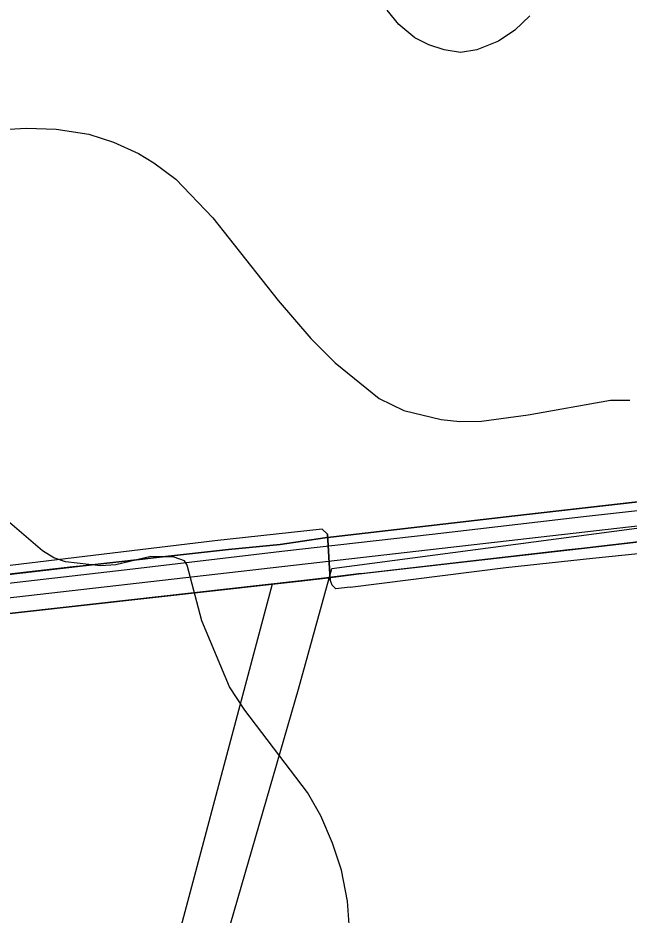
# Model space of a CAD drawing. Extents: x -662620 to -656370, y -1067090 to -1062990.
# Drawn here: x -660899.4 to -660674.4, y -1065210.9 to -1064880.6 of the extents above; entities that cross this region are included whole.
import ezdxf

# ---------------------------------------------------------------- set-up
doc = ezdxf.new("R2010")
doc.units = 0
for name, color, linetype in [('ELEK__VEDENÍ_VN_-_NADZEMNÍ', 7, 'Continuous'), ('HRANICE_KATASTRÁLNÍHO_ÚZEMÍ', 7, 'Continuous'), ('OBVOD_PÚ', 7, 'Continuous'), ('Ochr__pás__vod__zdroje_II__stupně', 7, 'Continuous'), ('ORNÁ_PŮDA_-_STÁVAJÍCÍ', 7, 'Continuous'), ('OSTATNÍ_PLOCHA_-_STÁVAJÍCÍ', 7, 'Continuous'), ('SDELOVACÍ_VEDENÍ_-_PODZEMNÍ', 7, 'Continuous'), ('SILNICE_II__TŘÍDY_A_III__TŘÍDY', 7, 'Continuous'), ('VRSTEVNICE_ZÁKLADNÍ', 7, 'Continuous')]:
    doc.layers.add(name, color=color, linetype=linetype)

msp = doc.modelspace()

# ---------------------------------------------------------------- linework, layer by layer
at = {"layer": 'ELEK__VEDENÍ_VN_-_NADZEMNÍ'}
msp.add_lwpolyline([(-660632.56, -1065057.75), (-660691.12, -1065064.31), (-660746.88, -1065070.83), (-660802.26, -1065077.09), (-660857.03, -1065083.58), (-660915.72, -1065090.26), (-660973.38, -1065096.74), (-661027.86, -1065103.01), (-661086.24, -1065109.09)], dxfattribs=at)
at = {"layer": 'HRANICE_KATASTRÁLNÍHO_ÚZEMÍ'}
for points in [[(-660805.72, -1065089.02), (-660795.79, -1065087.92), (-660785.19, -1065086.67), (-660773.92, -1065085.28), (-660691.92, -1065075.92), (-660631.75, -1065068.96)], [(-661084.87, -1065119.64), (-661059.3, -1065117.74), (-660961.6, -1065106.52), (-660896.93, -1065099.21), (-660805.72, -1065089.02)], [(-660805.72, -1065089.02), (-660851.32, -1065259.88)]]:
    msp.add_lwpolyline(points, dxfattribs=at)
at = {"layer": 'OBVOD_PÚ'}
for points in [[(-660691.92, -1065075.92), (-660631.75, -1065068.96)], [(-660773.92, -1065085.28), (-660691.92, -1065075.92)], [(-660785.19, -1065086.67), (-660795.79, -1065087.92)], [(-660785.19, -1065086.67), (-660773.92, -1065085.28)], [(-660805.72, -1065089.02), (-660896.93, -1065099.21)], [(-660805.72, -1065089.02), (-660795.79, -1065087.92)], [(-660896.93, -1065099.21), (-660961.6, -1065106.52)]]:
    msp.add_lwpolyline(points, dxfattribs=at)
at = {"layer": 'Ochr__pás__vod__zdroje_II__stupně'}
msp.add_lwpolyline([(-660823.63, -1065223), (-660796.13, -1065127.73), (-660783.8, -1065083.25), (-660567.6, -1065054.72), (-660521.72, -1064848.87), (-660486.26, -1064673.9), (-660467.34, -1064581.69), (-660464.98, -1064477.66), (-660479.16, -1064319.24)], dxfattribs=at)
at = {"layer": 'ORNÁ_PŮDA_-_STÁVAJÍCÍ'}
for p, q in [((-660649.7, -1065056.24), (-660716.45, -1065063.94)), ((-660716.45, -1065063.94), (-660786.39, -1065072.02)), ((-660786.4, -1065072.02), (-660802.82, -1065074.42)), ((-660786.39, -1065072.02), (-660786.4, -1065072.02)), ((-660821.89, -1065076.25), (-660849.43, -1065079.38)), ((-660802.82, -1065074.42), (-660821.89, -1065076.25)), ((-660853.47, -1065079.89), (-660875.38, -1065082.25)), ((-660849.43, -1065079.38), (-660853.47, -1065079.89)), ((-660879.18, -1065082.69), (-660938.95, -1065089.63)), ((-660875.38, -1065082.25), (-660879.18, -1065082.69))]:
    msp.add_line(p, q, dxfattribs=at)
msp.add_lwpolyline([(-660649.7, -1065056.24), (-660716.45, -1065063.94), (-660786.39, -1065072.02), (-660786.4, -1065072.02), (-660802.82, -1065074.42), (-660821.89, -1065076.25), (-660849.43, -1065079.38), (-660853.47, -1065079.89), (-660875.38, -1065082.25), (-660879.18, -1065082.69), (-660938.95, -1065089.63)], dxfattribs=at)
at = {"layer": 'OSTATNÍ_PLOCHA_-_STÁVAJÍCÍ'}
for p, q in [((-660716.46, -1065063.94), (-660649.69, -1065056.24)), ((-660716.46, -1065063.94), (-660649.69, -1065056.24)), ((-660786.39, -1065072.02), (-660716.46, -1065063.94)), ((-660786.39, -1065072.02), (-660716.46, -1065063.94)), ((-660631.78, -1065068.96), (-660691.93, -1065075.91)), ((-660631.78, -1065068.96), (-660691.93, -1065075.91)), ((-660802.82, -1065074.42), (-660786.39, -1065072.02)), ((-660802.82, -1065074.42), (-660786.39, -1065072.02)), ((-660849.43, -1065079.38), (-660821.89, -1065076.25)), ((-660849.43, -1065079.38), (-660821.89, -1065076.25)), ((-660821.89, -1065076.25), (-660802.82, -1065074.42)), ((-660821.89, -1065076.25), (-660802.82, -1065074.42)), ((-660696.62, -1065076.46), (-660772.06, -1065085.07)), ((-660696.62, -1065076.46), (-660772.06, -1065085.07)), ((-660691.93, -1065075.91), (-660696.62, -1065076.46)), ((-660691.93, -1065075.91), (-660696.62, -1065076.46)), ((-660875.38, -1065082.25), (-660853.47, -1065079.89)), ((-660875.38, -1065082.25), (-660853.47, -1065079.89)), ((-660853.47, -1065079.89), (-660849.43, -1065079.38)), ((-660853.47, -1065079.89), (-660849.43, -1065079.38)), ((-660938.95, -1065089.63), (-660875.38, -1065082.25)), ((-660938.95, -1065089.63), (-660875.38, -1065082.25)), ((-660787.75, -1065086.97), (-660788.87, -1065087.1)), ((-660787.75, -1065086.97), (-660788.87, -1065087.1)), ((-660773.95, -1065085.27), (-660787.75, -1065086.97)), ((-660773.95, -1065085.27), (-660787.75, -1065086.97)), ((-660772.06, -1065085.07), (-660773.95, -1065085.27)), ((-660772.06, -1065085.07), (-660773.95, -1065085.27)), ((-660796.33, -1065087.94), (-660896.93, -1065099.21)), ((-660796.33, -1065087.94), (-660896.93, -1065099.21)), ((-660789.78, -1065087.21), (-660796.33, -1065087.94)), ((-660789.78, -1065087.21), (-660796.33, -1065087.94)), ((-660788.87, -1065087.1), (-660789.78, -1065087.21)), ((-660788.87, -1065087.1), (-660789.78, -1065087.21)), ((-660896.93, -1065099.21), (-660961.57, -1065106.5)), ((-660896.93, -1065099.21), (-660961.57, -1065106.5))]:
    msp.add_line(p, q, dxfattribs=at)
for points in [[(-660938.95, -1065089.63), (-660875.38, -1065082.25), (-660853.47, -1065079.89), (-660849.43, -1065079.38), (-660821.89, -1065076.25), (-660802.82, -1065074.42), (-660786.39, -1065072.02), (-660716.46, -1065063.94), (-660649.69, -1065056.24)], [(-660938.95, -1065089.63), (-660875.38, -1065082.25), (-660853.47, -1065079.89), (-660849.43, -1065079.38), (-660821.89, -1065076.25), (-660802.82, -1065074.42), (-660786.39, -1065072.02), (-660716.46, -1065063.94), (-660649.69, -1065056.24)], [(-660631.78, -1065068.96), (-660691.93, -1065075.91), (-660696.62, -1065076.46), (-660772.06, -1065085.07), (-660773.95, -1065085.27), (-660787.75, -1065086.97), (-660788.87, -1065087.1), (-660789.78, -1065087.21), (-660796.33, -1065087.94), (-660896.93, -1065099.21), (-660961.57, -1065106.5)], [(-660631.78, -1065068.96), (-660691.93, -1065075.91), (-660696.62, -1065076.46), (-660772.06, -1065085.07), (-660773.95, -1065085.27), (-660787.75, -1065086.97), (-660788.87, -1065087.1), (-660789.78, -1065087.21), (-660796.33, -1065087.94), (-660896.93, -1065099.21), (-660961.57, -1065106.5)]]:
    msp.add_lwpolyline(points, dxfattribs=at)
at = {"layer": 'SDELOVACÍ_VEDENÍ_-_PODZEMNÍ'}
for points in [[(-660687.85, -1065079.52), (-660665.01, -1065077.11), (-660623.2, -1065072.77), (-660575.09, -1065066.88), (-660569.23, -1065065.63)], [(-660687.85, -1065079.52), (-660665.01, -1065077.11), (-660623.2, -1065072.77), (-660575.09, -1065066.88), (-660569.23, -1065065.63)], [(-660687.85, -1065079.52), (-660665.01, -1065077.11), (-660623.2, -1065072.77), (-660575.09, -1065066.88), (-660569.23, -1065065.63)], [(-660687.85, -1065079.52), (-660665.01, -1065077.11), (-660623.2, -1065072.77), (-660575.09, -1065066.88), (-660569.23, -1065065.63)], [(-660687.85, -1065079.52), (-660665.01, -1065077.11), (-660623.2, -1065072.77), (-660575.09, -1065066.88), (-660569.23, -1065065.63)], [(-660687.85, -1065079.52), (-660665.01, -1065077.11), (-660623.2, -1065072.77), (-660575.09, -1065066.88), (-660569.23, -1065065.63)], [(-660776.99, -1065090.16), (-660782.33, -1065090.83), (-660783.72, -1065089.45), (-660784.38, -1065087.47), (-660785.43, -1065070.64), (-660787.34, -1065068.76), (-660826.9, -1065073.09), (-660902.29, -1065082.15)], [(-660776.99, -1065090.16), (-660782.33, -1065090.83), (-660783.72, -1065089.45), (-660784.38, -1065087.47), (-660785.43, -1065070.64), (-660787.34, -1065068.76), (-660826.9, -1065073.09), (-660902.29, -1065082.15)], [(-660776.99, -1065090.16), (-660782.33, -1065090.83), (-660783.72, -1065089.45), (-660784.38, -1065087.47), (-660785.43, -1065070.64), (-660787.34, -1065068.76), (-660826.9, -1065073.09), (-660902.29, -1065082.15)], [(-660776.99, -1065090.16), (-660782.33, -1065090.83), (-660783.72, -1065089.45), (-660784.38, -1065087.47), (-660785.43, -1065070.64), (-660787.34, -1065068.76), (-660826.9, -1065073.09), (-660902.29, -1065082.15)], [(-660776.99, -1065090.16), (-660782.33, -1065090.83), (-660783.72, -1065089.45), (-660784.38, -1065087.47), (-660785.43, -1065070.64), (-660787.34, -1065068.76), (-660826.9, -1065073.09), (-660902.29, -1065082.15)], [(-660776.99, -1065090.16), (-660782.33, -1065090.83), (-660783.72, -1065089.45), (-660784.38, -1065087.47), (-660785.43, -1065070.64), (-660787.34, -1065068.76), (-660826.9, -1065073.09), (-660902.29, -1065082.15)], [(-660785.43, -1065070.64), (-660784.38, -1065087.47)], [(-660785.43, -1065070.64), (-660784.38, -1065087.47)], [(-660776.99, -1065090.16), (-660719.68, -1065082.89), (-660687.85, -1065079.52)], [(-660776.99, -1065090.16), (-660719.68, -1065082.89), (-660687.85, -1065079.52)], [(-660776.99, -1065090.16), (-660719.68, -1065082.89), (-660687.85, -1065079.52)], [(-660776.99, -1065090.16), (-660719.68, -1065082.89), (-660687.85, -1065079.52)], [(-660776.99, -1065090.16), (-660719.68, -1065082.89), (-660687.85, -1065079.52)], [(-660776.99, -1065090.16), (-660719.68, -1065082.89), (-660687.85, -1065079.52)]]:
    msp.add_lwpolyline(points, dxfattribs=at)
at = {"layer": 'SILNICE_II__TŘÍDY_A_III__TŘÍDY'}
msp.add_lwpolyline([(-659930.63, -1065272.66), (-659916.62, -1065191.45), (-659883.02, -1065082.94), (-660018.13, -1065073.84), (-660053.14, -1065071.74), (-660090.24, -1065065.44), (-660211.35, -1065031.14), (-660237.25, -1065024.84), (-660258.96, -1065021.34), (-660284.16, -1065023.44), (-661097.31, -1065116.39), (-661512.77, -1064982.13)], dxfattribs=at)
at = {"layer": 'VRSTEVNICE_ZÁKLADNÍ'}
for points in [[(-660710.95, -1064879.78), (-660716.38, -1064885.07), (-660722.38, -1064889.22), (-660730.39, -1064892.36), (-660736.39, -1064893.36), (-660742.39, -1064892.36), (-660748.14, -1064890.5), (-660753.25, -1064887.93), (-660759.11, -1064883.07), (-660763.4, -1064877.78)], [(-660710.95, -1064879.78), (-660716.38, -1064885.07), (-660722.38, -1064889.22), (-660730.39, -1064892.36), (-660736.39, -1064893.36), (-660742.39, -1064892.36), (-660748.14, -1064890.5), (-660753.25, -1064887.93), (-660759.11, -1064883.07), (-660763.4, -1064877.78)], [(-660911.62, -1064922.09), (-660896.19, -1064921.23), (-660885.33, -1064921.52), (-660873.32, -1064923.38), (-660864.17, -1064926.38), (-660855.02, -1064930.52), (-660849.31, -1064933.95), (-660841.3, -1064939.96), (-660827.58, -1064954.25), (-660803.57, -1064984.69), (-660791.56, -1064998.56), (-660782.56, -1065007.56), (-660766.4, -1065020.71), (-660757.26, -1065025.14), (-660743.54, -1065028.43), (-660736.67, -1065029.15), (-660728.67, -1065029), (-660711.52, -1065026.72), (-660681.22, -1065021.29), (-660674.07, -1065021.29)], [(-660911.62, -1064922.09), (-660896.19, -1064921.23), (-660885.33, -1064921.52), (-660873.32, -1064923.38), (-660864.17, -1064926.38), (-660855.02, -1064930.52), (-660849.31, -1064933.95), (-660841.3, -1064939.96), (-660827.58, -1064954.25), (-660803.57, -1064984.69), (-660791.56, -1064998.56), (-660782.56, -1065007.56), (-660766.4, -1065020.71), (-660757.26, -1065025.14), (-660743.54, -1065028.43), (-660736.67, -1065029.15), (-660728.67, -1065029), (-660711.52, -1065026.72), (-660681.22, -1065021.29), (-660674.07, -1065021.29)], [(-660776.12, -1065233.25), (-660777.98, -1065205.81), (-660780.27, -1065194.38), (-660783.56, -1065184.37), (-660787.85, -1065174.37), (-660792.7, -1065165.79), (-660815.86, -1065135.49), (-660821.43, -1065126.91), (-660831.72, -1065102.61), (-660837.01, -1065082.03), (-660838.01, -1065080.46), (-660841.87, -1065079.17), (-660850.45, -1065078.89), (-660863.31, -1065081.89), (-660869.03, -1065082.32), (-660881.89, -1065080.89), (-660886.18, -1065079.32), (-660890.33, -1065076.74), (-660902.33, -1065066.45)], [(-660776.12, -1065233.25), (-660777.98, -1065205.81), (-660780.27, -1065194.38), (-660783.56, -1065184.37), (-660787.85, -1065174.37), (-660792.7, -1065165.79), (-660815.86, -1065135.49), (-660821.43, -1065126.91), (-660831.72, -1065102.61), (-660837.01, -1065082.03), (-660838.01, -1065080.46), (-660841.87, -1065079.17), (-660850.45, -1065078.89), (-660863.31, -1065081.89), (-660869.03, -1065082.32), (-660881.89, -1065080.89), (-660886.18, -1065079.32), (-660890.33, -1065076.74), (-660902.33, -1065066.45)]]:
    msp.add_lwpolyline(points, dxfattribs=at)

doc.saveas('drawing.dxf')
